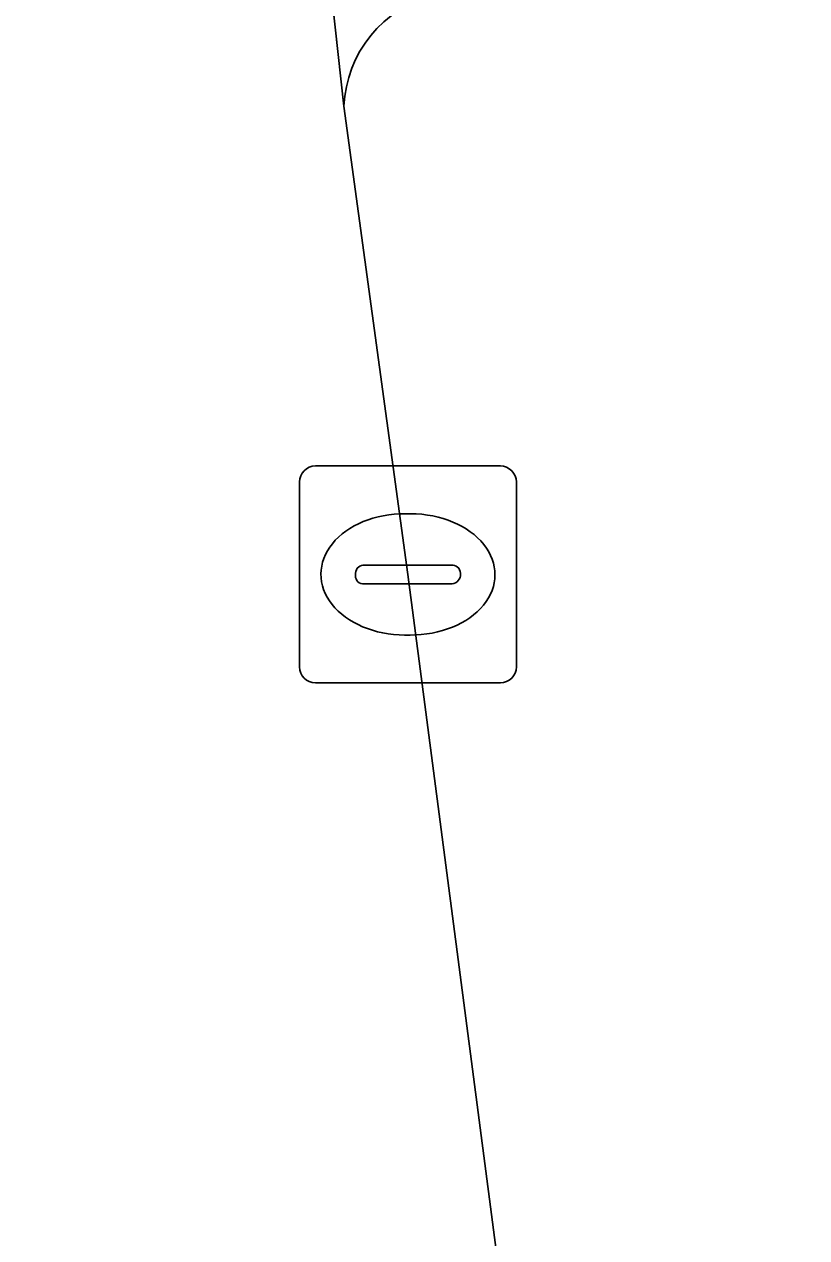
# Model space of a CAD drawing. Extents: x 161084 to 161928, y 385354 to 386522.
# Drawn here: x 161203.77 to 161207.38, y 385710.02 to 385715.61 of the extents above; entities that cross this region are included whole.
import ezdxf

# ---------------------------------------------------------------- set-up
doc = ezdxf.new("R2010")
doc.units = 0
for name, color, linetype in [('IMGEO_Berm_groen', 7, 'Continuous'), ('IMGEO_Kolk', 7, 'Continuous'), ('IMGEO_OVBaan_gesloten', 7, 'Continuous'), ('IMGEO_Voetpad_open', 7, 'Continuous')]:
    doc.layers.add(name, color=color, linetype=linetype)

msp = doc.modelspace()

# ---------------------------------------------------------------- linework, layer by layer
at = {"layer": 'IMGEO_Berm_groen'}
msp.add_lwpolyline([(161205.243, 385715.237), (161205.538, 385713.078), (161208.061, 385693.766), (161210.493, 385675.4), (161213.137, 385655.09), (161215.622, 385635.788), (161218.115, 385616.778), (161226.405, 385554.794), (161226.701, 385552.542), (161237.22, 385473.071), (161239.042, 385459.421), (161241.372, 385441.081), (161244.152, 385420.707), (161245.842, 385407.69), (161249.215, 385408.074), (161252.82, 385380.525), (161254.04, 385371.605), (161259.098, 385371.912), (161256.159, 385388.557), (161254.177, 385400.327), (161253.858, 385402.114), (161250.989, 385419.281), (161250.47, 385422.44), (161248.738, 385432.968)], dxfattribs=at)
msp.add_arc((161205.7937, 385715.2143), 0.5512, 104.0384, 177.6392, dxfattribs=at)
at = {"layer": 'IMGEO_Kolk'}
for p, q in [((161205.1119, 385713.5785), (161205.9641, 385713.5785)), ((161205.0375, 385712.6519), (161205.0375, 385713.5041)), ((161206.0385, 385713.5041), (161206.0385, 385712.6519)), ((161205.5255, 385713.3577), (161205.5505, 385713.3577)), ((161205.2959, 385713.0719), (161205.2959, 385713.0841)), ((161205.339, 385713.1213), (161205.7369, 385713.1213)), ((161205.78, 385713.0841), (161205.78, 385713.0719)), ((161205.7335, 385713.0347), (161205.3356, 385713.0347)), ((161205.5475, 385712.7983), (161205.5226, 385712.7983)), ((161205.9641, 385712.5775), (161205.1119, 385712.5775))]:
    msp.add_line(p, q, dxfattribs=at)
for points in [[(161205.1119, 385713.5785), (161205.9641, 385713.5785)], [(161205.0375, 385712.6519), (161205.0375, 385713.5041)], [(161206.0385, 385713.5041), (161206.0385, 385712.6519)], [(161205.9641, 385712.5775), (161205.1119, 385712.5775)]]:
    msp.add_lwpolyline(points, dxfattribs=at)
for centre, radius, start, end in [((161205.114, 385713.502), 0.0765, 91.552, 178.448), ((161205.114, 385713.502), 0.0765, 91.552, 178.448), ((161205.962, 385713.502), 0.0765, 1.552, 88.448), ((161205.962, 385713.502), 0.0765, 1.552, 88.448), ((161205.3361, 385713.0811), 0.0403, 85.8775, 175.7526), ((161205.7414, 385713.0829), 0.0386, 1.7309, 96.639), ((161205.3326, 385713.0712), 0.0366, 178.938, 274.7102), ((161205.7374, 385713.0775), 0.043, 264.8664, 352.4533), ((161205.114, 385712.654), 0.0765, 181.552, 268.448), ((161205.114, 385712.654), 0.0765, 181.552, 268.448), ((161205.962, 385712.654), 0.0765, 271.552, 358.448), ((161205.962, 385712.654), 0.0765, 271.552, 358.448)]:
    msp.add_arc(centre, radius, start, end, dxfattribs=at)
for centre, major_axis, ratio, start_param, end_param in [((161205.524, 385713.078), (-0.3872, 0.002), 0.722429, 4.712389, 7.853982), ((161205.549, 385713.078), (-0.3901, 0.002), 0.717154, 1.570796, 4.712389)]:
    msp.add_ellipse(centre, major_axis=major_axis, ratio=ratio, start_param=start_param, end_param=end_param, dxfattribs=at)
at = {"layer": 'IMGEO_OVBaan_gesloten'}
msp.add_lwpolyline([(161226.405, 385554.794), (161218.115, 385616.778), (161215.622, 385635.788), (161213.137, 385655.09), (161210.493, 385675.4), (161208.061, 385693.766), (161205.538, 385713.078), (161205.243, 385715.237), (161204.867, 385718.659), (161204.352, 385722.25), (161204.312, 385722.565), (161203.479, 385728.951), (161203.456, 385729.235), (161202.659, 385735.139), (161202.512, 385736.231), (161201.952, 385740.641), (161201.77, 385741.935), (161201.459, 385744.161), (161200.809, 385749.085), (161200.644, 385750.335), (161200.501, 385751.664), (161200.002, 385755.064)], dxfattribs=at)
at = {"layer": 'IMGEO_Voetpad_open'}
msp.add_lwpolyline([(161211.245, 385719.588), (161204.867, 385718.659), (161205.243, 385715.237)], dxfattribs=at)
msp.add_arc((161205.7937, 385715.2143), 0.5512, 104.0384, 177.6392, dxfattribs=at)

doc.saveas('drawing.dxf')
